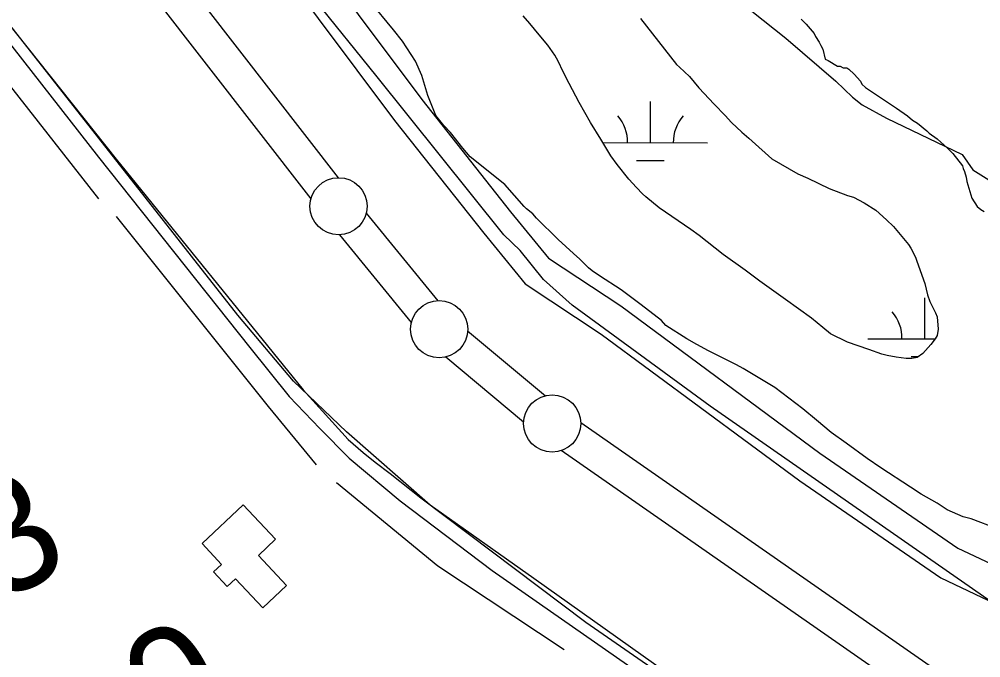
# Model space of a CAD drawing. Extents: x 3161514 to 3199414, y 831166 to 856601.
# Drawn here: x 3178194 to 3179035, y 853504 to 854063 of the extents above; entities that cross this region are included whole.
import ezdxf

# ---------------------------------------------------------------- set-up
doc = ezdxf.new("R2010")
doc.units = 0
for name, color, linetype in [('V-BLDG-OTLN', 7, 'Continuous'), ('V-LEVE-TOET', 7, 'Continuous'), ('V-ROAD-CNTR', 7, 'Continuous'), ('V-SITE-VEGE', 7, 'Continuous'), ('V-SURV-IDEN', 7, 'Continuous'), ('V-SURV-LINE', 7, 'Continuous'), ('V-TOPO-SHOR', 7, 'Continuous'), ('V-WETL-SWMP', 7, 'Continuous')]:
    doc.layers.add(name, color=color, linetype=linetype)

msp = doc.modelspace()

# ---------------------------------------------------------------- linework, layer by layer
at = {"layer": 'V-BLDG-OTLN'}
msp.add_lwpolyline([(3178418.45, 853608.06), (3178403.42, 853593.93), (3178428.05, 853567.72), (3178407.25, 853548.18), (3178383.41, 853573.55), (3178376.2, 853566.77), (3178364.21, 853579.53), (3178371.22, 853586.12), (3178354.22, 853604.22), (3178390.24, 853638.08)], close=True, dxfattribs=at)
at = {"layer": 'V-LEVE-TOET'}
for points in [[(3177617.26, 854787.27), (3177754.34, 854617.33), (3177867.54, 854470.15), (3178021.97, 854271.79), (3178142.98, 854111.54), (3178278.92, 853940.42), (3178442.51, 853738.71), (3178481.81, 853695.37), (3178495.03, 853683.92), (3178505.52, 853675.58), (3178518.58, 853665.56), (3178545.44, 853644.23), (3178689.72, 853535.54), (3178900.07, 853389.99), (3179119.05, 853237.39), (3179358.96, 853071.54), (3179589.26, 852913.17), (3179882.03, 852704.8), (3180072.88, 852571.95), (3180165.27, 852509.34), (3180172.16, 852505.54)], [(3179994.33, 852911.24), (3179991.49, 852912.59), (3179985.2, 852914.68), (3179978.48, 852916.05), (3179968.33, 852918.82), (3179961.18, 852920.33), (3179946.58, 852925.49), (3179789.78, 853030.38), (3179511.99, 853221.46), (3179270.21, 853388.43), (3179044.29, 853553.25), (3178798.62, 853724.48), (3178677.76, 853812.82), (3178652.61, 853835.3), (3178632.43, 853860.68), (3178618.05, 853874.12), (3178506.19, 854013.89), (3178400.54, 854144.73), (3178274.13, 854302.37), (3178199.88, 854396.8), (3178082.37, 854547.52), (3177991.37, 854666.63), (3177903.88, 854775.22), (3177894.99, 854786.5)]]:
    msp.add_lwpolyline(points, dxfattribs=at)
at = {"layer": 'V-ROAD-CNTR'}
for points in [[(3177592.16, 854789.92), (3177971.44, 854316.24), (3178263.71, 853942.13), (3178395.97, 853775.7), (3178430.29, 853732.9), (3178457.01, 853704.84), (3178482.67, 853679.11), (3178527.36, 853641.58), (3178607.99, 853580.74), (3178927.19, 853358.03), (3179165.42, 853188.85), (3179528.47, 852937.71), (3180018.56, 852597.39), (3180287.54, 852417.1), (3180694.25, 852166.91), (3181125.36, 851896.38)], [(3178388.03, 854537), (3178383.97, 854517.49), (3178370.18, 854500.63), (3178350.47, 854485.68), (3178313.15, 854462.59), (3178293.85, 854449.47), (3178262.6, 854429), (3178251.65, 854412.94), (3178240.67, 854396.4), (3178235.11, 854370.16), (3178250.29, 854343.03), (3178356.01, 854196.79), (3178522.47, 853974.32), (3178600.5, 853875.65), (3178636.76, 853831.35), (3178703.12, 853787.44), (3178876.97, 853659.01), (3179000.1, 853574.25), (3179053.41, 853549.08)], [(3178417.4, 854530.89), (3178411.85, 854504.18), (3178391.14, 854478.87), (3178367.46, 854460.92), (3178329.49, 854437.42), (3178310.5, 854424.52), (3178284.03, 854407.17), (3178276.54, 854396.19), (3178268.83, 854384.58), (3178266.8, 854374.97), (3178275.62, 854359.2), (3178380.18, 854214.57), (3178546.25, 853992.61), (3178623.87, 853894.46), (3178657.1, 853853.87), (3178720.32, 853812.03), (3178894.39, 853683.44), (3179015.11, 853600.34), (3179073.95, 853572.55)]]:
    msp.add_lwpolyline(points, dxfattribs=at)
at = {"layer": 'V-SITE-VEGE'}
for p, q in [((3178521.68, 854053.59), (3178500.76, 854078.53)), ((3178878.07, 854062.76), (3178882.5, 854058.41)), ((3178529.29, 854043.61), (3178521.68, 854053.59)), ((3178882.5, 854058.41), (3178889.47, 854050.3)), ((3178889.47, 854050.3), (3178890.74, 854047.81)), ((3178890.74, 854047.81), (3178893.92, 854042.81)), ((3178540.72, 854026.14), (3178529.29, 854043.61)), ((3178893.92, 854042.81), (3178895.2, 854039.68)), ((3178895.2, 854039.68), (3178897.11, 854036.56)), ((3178897.11, 854036.56), (3178899.06, 854027.79)), ((3178899.06, 854027.79), (3178901.58, 854026.55)), ((3178546.48, 854013.63), (3178540.72, 854026.14)), ((3178901.58, 854026.55), (3178909.78, 854021.6)), ((3178909.78, 854021.6), (3178912.29, 854021.62)), ((3178912.29, 854021.62), (3178914.81, 854020.39)), ((3178914.81, 854020.39), (3178917.95, 854020.41)), ((3178917.95, 854020.41), (3178919.84, 854019.17)), ((3178919.84, 854019.17), (3178924.27, 854014.82)), ((3178551.64, 853996.1), (3178546.48, 854013.63)), ((3178924.27, 854014.82), (3178929.97, 854008.58)), ((3178929.97, 854008.58), (3178931.25, 854006.09)), ((3178931.25, 854006.09), (3178934.41, 854002.97)), ((3178934.41, 854002.97), (3178961.54, 853984.99)), ((3178558.68, 853978.58), (3178551.64, 853996.1)), ((3178565.66, 853969.86), (3178558.68, 853978.58)), ((3178961.54, 853984.99), (3178971.01, 853978.17)), ((3178971.01, 853978.17), (3178975.43, 853974.44)), ((3178571.36, 853963.63), (3178565.66, 853969.86)), ((3178975.43, 853974.44), (3178979.85, 853971.96)), ((3178979.85, 853971.96), (3178988.06, 853965.13)), ((3178582.14, 853949.91), (3178571.36, 853963.63)), ((3178988.06, 853965.13), (3178989.96, 853963.26)), ((3178989.96, 853963.26), (3178996.9, 853958.3)), ((3178996.9, 853958.3), (3179000.06, 853955.18)), ((3179000.06, 853955.18), (3179005.75, 853950.21)), ((3178588.47, 853942.43), (3178582.14, 853949.91)), ((3179005.75, 853950.21), (3179010.81, 853945.23)), ((3179010.81, 853945.23), (3179019.06, 853934.63)), ((3178618.8, 853918.2), (3178588.47, 853942.43)), ((3179019.06, 853934.63), (3179019.71, 853932.12)), ((3179019.71, 853932.12), (3179020.98, 853929.62)), ((3179020.98, 853929.62), (3179022.28, 853924.61)), ((3178635.9, 853898.88), (3178618.8, 853918.2)), ((3179022.28, 853924.61), (3179022.94, 853920.85)), ((3179022.94, 853920.85), (3179027.45, 853906.45)), ((3179027.45, 853906.45), (3179031.9, 853898.96)), ((3178637.79, 853897.01), (3178635.9, 853898.88)), ((3178643.48, 853892.67), (3178637.79, 853897.01)), ((3178646.65, 853888.93), (3178643.48, 853892.67)), ((3179031.9, 853898.96), (3179035.06, 853896.47)), ((3179035.06, 853896.47), (3179038.21, 853894.62)), ((3178665.63, 853870.25), (3178646.65, 853888.93)), ((3178678.91, 853857.81), (3178665.63, 853870.25)), ((3178684.6, 853852.83), (3178678.91, 853857.81)), ((3178692.19, 853845.37), (3178684.6, 853852.83)), ((3178695.34, 853842.88), (3178692.19, 853845.37)), ((3178701.66, 853838.54), (3178695.34, 853842.88)), ((3178720.58, 853826.14), (3178701.66, 853838.54)), ((3178738.26, 853813.11), (3178720.58, 853826.14)), ((3178755.95, 853799.44), (3178738.26, 853813.11)), ((3178759.75, 853795.08), (3178755.95, 853799.44)), ((3178778.04, 853783.31), (3178759.75, 853795.08)), ((3178786.87, 853778.36), (3178778.04, 853783.31)), ((3178796.96, 853772.79), (3178786.87, 853778.36)), ((3178805.77, 853768.47), (3178796.96, 853772.79)), ((3178821.53, 853760.44), (3178805.77, 853768.47)), ((3178827.2, 853757.34), (3178821.53, 853760.44)), ((3178854.95, 853740.63), (3178827.2, 853757.34)), ((3178879.58, 853722), (3178854.95, 853740.63)), ((3178891.58, 853712.06), (3178879.58, 853722)), ((3178904.22, 853701.49), (3178891.58, 853712.06)), ((3178917.48, 853692.18), (3178904.22, 853701.49)), ((3178935.79, 853678.53), (3178917.48, 853692.18)), ((3178947.78, 853670.46), (3178935.79, 853678.53)), ((3178973.64, 853653.73), (3178947.78, 853670.46)), ((3178983.11, 853647.53), (3178973.64, 853653.73)), ((3178996.98, 853639.48), (3178983.11, 853647.53)), ((3179005.81, 853633.91), (3178996.98, 853639.48)), ((3179019.67, 853627.74), (3179005.81, 853633.91)), ((3179026.59, 853625.92), (3179019.67, 853627.74)), ((3179049.88, 853617.32), (3179026.59, 853625.92))]:
    msp.add_line(p, q, dxfattribs=at)
at = {"layer": 'V-SURV-LINE'}
for points in [[(3177778.39, 854817.94), (3178473.12, 853924.2)], [(3178449.43, 853905.8), (3177754.69, 854799.54)], [(3178497.8, 853893.25), (3178560.43, 853816.67)], [(3178537.2, 853797.68), (3178474.57, 853874.26)], [(3178586.41, 853790.44), (3178654.56, 853733.59)], [(3178635.34, 853710.55), (3178567.19, 853767.4)], [(3178685.25, 853710.17), (3179781.65, 852946.63)], [(3179764.51, 852922.01), (3178668.11, 853685.55)]]:
    msp.add_lwpolyline(points, dxfattribs=at)
for centre in [(3178473.54, 853899.22), (3178561.46, 853791.71), (3178660.29, 853709.28)]:
    msp.add_circle(centre, 25, dxfattribs=at)
at = {"layer": 'V-TOPO-SHOR'}
for points in [[(3180169.24, 852517.99), (3180089.57, 852564.47), (3179753.16, 852796.86), (3179489.79, 852978.34), (3179064.86, 853274.91), (3178644.35, 853573.69), (3178553.61, 853637.87), (3178480.57, 853702.05), (3178434.1, 853746.32), (3178385.41, 853803.86), (3178141.95, 854113.71), (3178024.65, 854264.21), (3177778.99, 854576.27), (3177635.13, 854755.54), (3177608.57, 854786.52)], [(3177818.83, 854474.46), (3177982.6, 854264.21), (3178263.68, 853905.67)], [(3178765.65, 854125.18), (3178864.74, 854046.23), (3178908.42, 854008.63), (3178922.81, 853994.62), (3178931.42, 853987.98), (3178952.78, 853976.17), (3179018.81, 853944.46), (3179028.19, 853931.12), (3179066.34, 853907.32)], [(3178279.17, 853890.18), (3178411.96, 853724.19), (3178454.01, 853673.28)], [(3178471.72, 853657.79), (3178560.25, 853584.76), (3178670.91, 853511.72)]]:
    msp.add_lwpolyline(points, dxfattribs=at)
at = {"layer": 'V-WETL-SWMP'}
for p, q in [((3178640.85, 854059.1), (3178634.87, 854065.82)), ((3178737.55, 854063.27), (3178769.18, 854023.2)), ((3178648.83, 854049.01), (3178640.85, 854059.1)), ((3178656.52, 854040.05), (3178648.83, 854049.01)), ((3178662.79, 854031.36), (3178656.52, 854040.05)), ((3178665.66, 854026.02), (3178662.79, 854031.36)), ((3178669.96, 854016.75), (3178665.66, 854026.02)), ((3178769.18, 854023.2), (3178771.74, 854020.96)), ((3178771.74, 854020.96), (3178780.27, 854012.57)), ((3178675.12, 854006.64), (3178669.96, 854016.75)), ((3178780.27, 854012.57), (3178788.52, 854002.77)), ((3178684, 853990.07), (3178675.12, 854006.64)), ((3178788.52, 854002.77), (3178801.9, 853988.49)), ((3178693.73, 853972.38), (3178684, 853990.07)), ((3178746.23, 853954.73), (3178746.33, 853990.73)), ((3178801.9, 853988.49), (3178811.56, 853978.7)), ((3178811.56, 853978.7), (3178817.25, 853972.54)), ((3178702.87, 853957.79), (3178693.73, 853972.38)), ((3178817.25, 853972.54), (3178826.07, 853964.15)), ((3178826.07, 853964.15), (3178832.31, 853958.84)), ((3178711.73, 853943.2), (3178702.87, 853957.79)), ((3178704.66, 853954.85), (3178796.23, 853954.6)), ((3178832.31, 853958.84), (3178835.16, 853956.05)), ((3178835.16, 853956.05), (3178852.48, 853940.68)), ((3178717.15, 853935.63), (3178711.73, 853943.2)), ((3178727.41, 853923.02), (3178717.15, 853935.63)), ((3178734.19, 853939.34), (3178758.19, 853939.27)), ((3178852.48, 853940.68), (3178875.15, 853927.6)), ((3178875.15, 853927.6), (3178883.93, 853923.73)), ((3178733.95, 853915.74), (3178727.41, 853923.02)), ((3178883.93, 853923.73), (3178902.61, 853914.85)), ((3178739.36, 853910.14), (3178733.95, 853915.74)), ((3178742.2, 853907.35), (3178739.36, 853910.14)), ((3178902.61, 853914.85), (3178918.46, 853908.78)), ((3178753.84, 853897.85), (3178742.2, 853907.35)), ((3178918.46, 853908.78), (3178923.83, 853907.13)), ((3178923.83, 853907.13), (3178933.18, 853902.13)), ((3178933.18, 853902.13), (3178943.38, 853895.73)), ((3178781.63, 853878.9), (3178753.84, 853897.85)), ((3178943.38, 853895.73), (3178952.75, 853887.34)), ((3178952.75, 853887.34), (3178958.73, 853881.47)), ((3178788.73, 853873.6), (3178781.63, 853878.9)), ((3178958.73, 853881.47), (3178971.83, 853865.78)), ((3178809.73, 853857.13), (3178788.73, 853873.6)), ((3178971.83, 853865.78), (3178973.83, 853862.69)), ((3178973.83, 853862.69), (3178978.12, 853854.83)), ((3178829.02, 853843.47), (3178809.73, 853857.13)), ((3178978.12, 853854.83), (3178979.28, 853851.18)), ((3178979.28, 853851.18), (3178986.2, 853831.77)), ((3178841.79, 853833.7), (3178829.02, 853843.47)), ((3178864.48, 853817.81), (3178841.79, 853833.7)), ((3178986.2, 853831.77), (3178988.54, 853821.64)), ((3178887.18, 853801.35), (3178864.48, 853817.81)), ((3178986.23, 853783.26), (3178986.33, 853819.26)), ((3178988.54, 853821.64), (3178990.56, 853816.01)), ((3178990.56, 853816.01), (3178995.44, 853805.9)), ((3178897.11, 853793.26), (3178887.18, 853801.35)), ((3178995.44, 853805.9), (3178996.88, 853802.53)), ((3178996.88, 853802.53), (3178997.81, 853791.82)), ((3178903.65, 853787.67), (3178897.11, 853793.26)), ((3178997.81, 853791.82), (3178997.01, 853786.17)), ((3178918.65, 853780.46), (3178903.65, 853787.67)), ((3178936.23, 853783.4), (3178995.26, 853783.23)), ((3178995.34, 853783.34), (3178991.43, 853778.23)), ((3178997.01, 853786.17), (3178995.34, 853783.34)), ((3178937.32, 853773.84), (3178918.65, 853780.46)), ((3178991.43, 853778.23), (3178984.44, 853770.56)), ((3178948.63, 853769.98), (3178937.32, 853773.84)), ((3178953.16, 853768.61), (3178948.63, 853769.98)), ((3178961.06, 853767.27), (3178953.16, 853768.61)), ((3178969.81, 853766.21), (3178961.06, 853767.27)), ((3178974.19, 853767.86), (3178980.44, 853767.84)), ((3178979.4, 853767.13), (3178974.89, 853766.25)), ((3178984.44, 853770.56), (3178979.4, 853767.13)), ((3178974.89, 853766.25), (3178969.81, 853766.21))]:
    msp.add_line(p, q, dxfattribs=at)
for centre, start, end in [((3178690.99, 853955.36), 359.06989, 40.61354), ((3178801.48, 853955.06), 139.06988, 180.61354), ((3178930.99, 853783.89), 359.06989, 40.61354)]:
    msp.add_arc(centre, 35.25, start, end, dxfattribs=at)

# ---------------------------------------------------------------- texts
at = {"layer": 'V-SURV-IDEN'}
for s, rotation, p in [('777+85.3', 25.9849, (3177736.91, 853338.43)), ('779+14.0', 27.15049, (3177886.52, 853198.51))]:
    msp.add_text(s, height=100, rotation=rotation, dxfattribs=at).set_placement(p)

doc.saveas('drawing.dxf')
